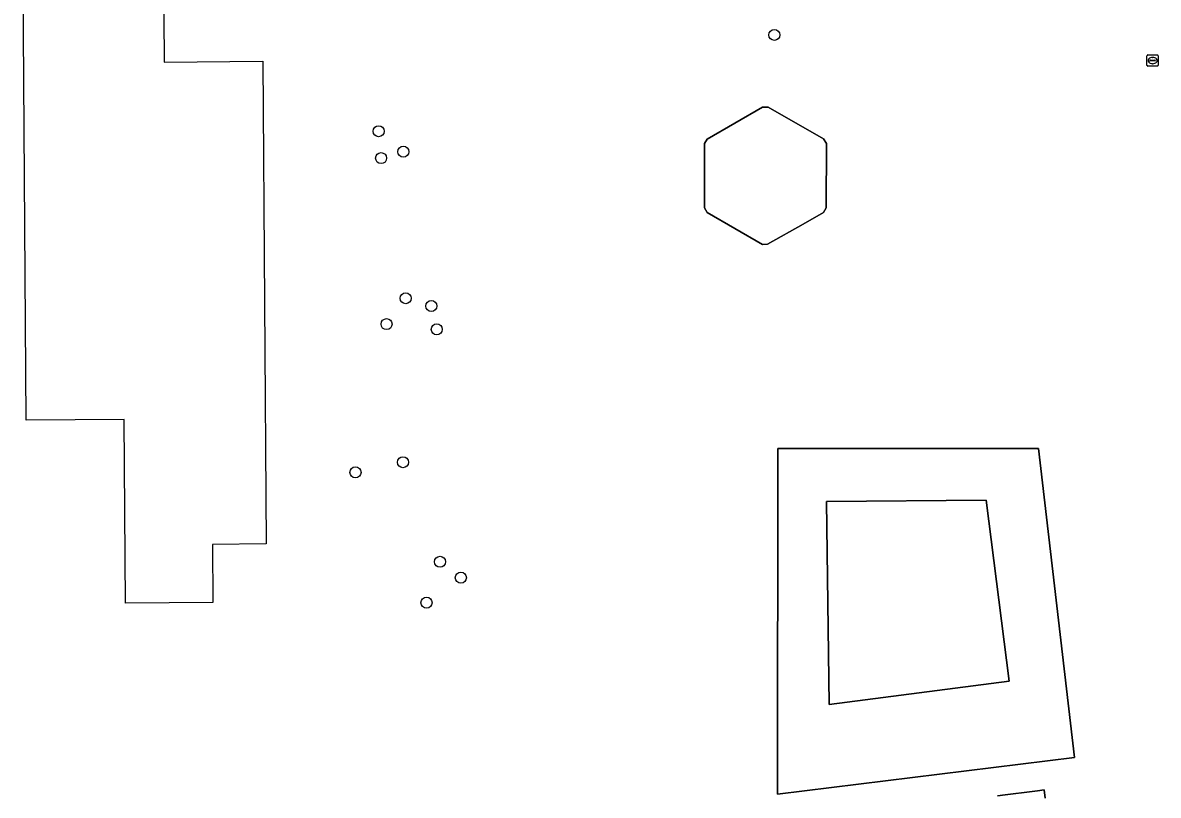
# Model space of a CAD drawing. Extents: x 161477 to 163040, y 383680 to 384871.
# Drawn here: x 162405 to 162505.6, y 384603.1 to 384671.5 of the extents above; entities that cross this region are included whole.
import ezdxf

# ---------------------------------------------------------------- set-up
doc = ezdxf.new("R2010")
doc.units = 0
for name, color, linetype in [('IMGEO_Boom', 7, 'Continuous'), ('IMGEO_Brandkraan', 7, 'Continuous'), ('IMGEO_Erf', 7, 'Continuous'), ('IMGEO_Groenvoorziening', 7, 'Continuous'), ('IMGEO_Pand', 7, 'Continuous'), ('IMGEO_Pand_vergunning_verleend', 7, 'Continuous'), ('IMGEO_Voetpad_open', 7, 'Continuous')]:
    doc.layers.add(name, color=color, linetype=linetype)

msp = doc.modelspace()

# ---------------------------------------------------------------- linework, layer by layer
at = {"layer": 'IMGEO_Boom'}
for centre in [(162471.58, 384670.42), (162436.54, 384661.89), (162438.73, 384660.08), (162436.76, 384659.51), (162438.94, 384647.1), (162441.21, 384646.41), (162437.24, 384644.81), (162441.69, 384644.34), (162438.69, 384632.58), (162434.49, 384631.68), (162441.98, 384623.76), (162443.82, 384622.35), (162440.78, 384620.14)]:
    msp.add_circle(centre, 0.489, dxfattribs=at)
at = {"layer": 'IMGEO_Brandkraan'}
for p, q in [((162504.57, 384667.72), (162504.57, 384668.58)), ((162504.64, 384668.65), (162505.5, 384668.65)), ((162505.06, 384668.43), (162505.08, 384668.43)), ((162505.57, 384668.58), (162505.57, 384667.72)), ((162505.5, 384667.65), (162504.64, 384667.65)), ((162504.83, 384668.14), (162504.83, 384668.16)), ((162504.87, 384668.19), (162505.27, 384668.19)), ((162505.27, 384668.11), (162504.87, 384668.11)), ((162505.08, 384667.87), (162505.05, 384667.87)), ((162505.31, 384668.16), (162505.31, 384668.14))]:
    msp.add_line(p, q, dxfattribs=at)
for points in [[(162504.57, 384667.72), (162504.57, 384668.58)], [(162504.64, 384668.65), (162505.5, 384668.65)], [(162505.57, 384668.58), (162505.57, 384667.72)], [(162505.5, 384667.65), (162504.64, 384667.65)]]:
    msp.add_lwpolyline(points, dxfattribs=at)
for centre, radius, start, end in [((162504.65, 384668.57), 0.0765, 91.552, 178.448), ((162504.65, 384668.57), 0.0765, 91.552, 178.448), ((162505.49, 384668.57), 0.0765, 1.552, 88.448), ((162505.49, 384668.57), 0.0765, 1.552, 88.448), ((162504.65, 384667.73), 0.0765, 181.552, 268.448), ((162504.65, 384667.73), 0.0765, 181.552, 268.448), ((162504.87, 384668.15), 0.0403, 85.8775, 175.7526), ((162504.86, 384668.14), 0.0366, 178.938, 274.7102), ((162505.27, 384668.15), 0.0386, 1.7309, 96.639), ((162505.27, 384668.15), 0.043, 264.8664, 352.4533), ((162505.49, 384667.73), 0.0765, 271.552, 358.448), ((162505.49, 384667.73), 0.0765, 271.552, 358.448)]:
    msp.add_arc(centre, radius, start, end, dxfattribs=at)
for centre, major_axis, ratio, start_param, end_param in [((162505.06, 384668.15), (-0.387, 0.002), 0.722429, 4.712389, 7.853982), ((162505.08, 384668.15), (-0.39, 0.002), 0.717154, 1.570796, 4.712389)]:
    msp.add_ellipse(centre, major_axis=major_axis, ratio=ratio, start_param=start_param, end_param=end_param, dxfattribs=at)
at = {"layer": 'IMGEO_Erf'}
msp.add_lwpolyline([(162490.32, 384629.21), (162476.19, 384629.09), (162476.44, 384611.11), (162492.36, 384613.2)], close=True, dxfattribs=at)
at = {"layer": 'IMGEO_Groenvoorziening'}
for points in [[(162465.39, 384660.8), (162465.63, 384661.2), (162470.54, 384664.03), (162471.03, 384664.03), (162475.94, 384661.21), (162476.19, 384660.79), (162476.16, 384655.11), (162475.94, 384654.69), (162474.12, 384653.66), (162470.98, 384651.89), (162470.53, 384651.85), (162465.62, 384654.7), (162465.38, 384655.12)], [(162494.97, 384633.78), (162498.14, 384606.44), (162471.86, 384603.19), (162471.88, 384633.8)]]:
    msp.add_lwpolyline(points, close=True, dxfattribs=at)
msp.add_lwpolyline([(162491.33, 384603.04), (162492.01, 384603.12), (162494.39, 384603.42), (162494.89, 384603.48), (162495.46, 384603.56), (162495.55, 384602.82)], dxfattribs=at)
at = {"layer": 'IMGEO_Pand'}
for points in [[(162476.19, 384660.79), (162475.94, 384661.21), (162471.03, 384664.03), (162470.54, 384664.03), (162465.63, 384661.2), (162465.39, 384660.8), (162465.38, 384655.12), (162465.62, 384654.7), (162470.53, 384651.85), (162470.98, 384651.89), (162474.12, 384653.66), (162475.94, 384654.69), (162476.16, 384655.11)], [(162494.97, 384633.78), (162471.88, 384633.8), (162471.86, 384603.19), (162498.14, 384606.44)], [(162490.32, 384629.21), (162492.36, 384613.2), (162476.44, 384611.11), (162476.19, 384629.09)]]:
    msp.add_lwpolyline(points, close=True, dxfattribs=at)
at = {"layer": 'IMGEO_Pand_vergunning_verleend'}
msp.add_lwpolyline([(162405.03, 384679.25), (162409.9, 384679.28), (162409.84, 384688.22), (162417.39, 384688.27), (162417.54, 384668.02), (162426.29, 384668.08), (162426.59, 384625.34), (162421.83, 384625.3), (162421.86, 384620.15), (162414.12, 384620.09), (162414.01, 384636.37), (162405.33, 384636.29)], close=True, dxfattribs=at)
at = {"layer": 'IMGEO_Voetpad_open'}
msp.add_lwpolyline([(162495.55, 384602.82), (162495.46, 384603.56), (162494.89, 384603.48), (162494.39, 384603.42), (162492.01, 384603.12), (162491.33, 384603.04)], dxfattribs=at)

doc.saveas('drawing.dxf')
